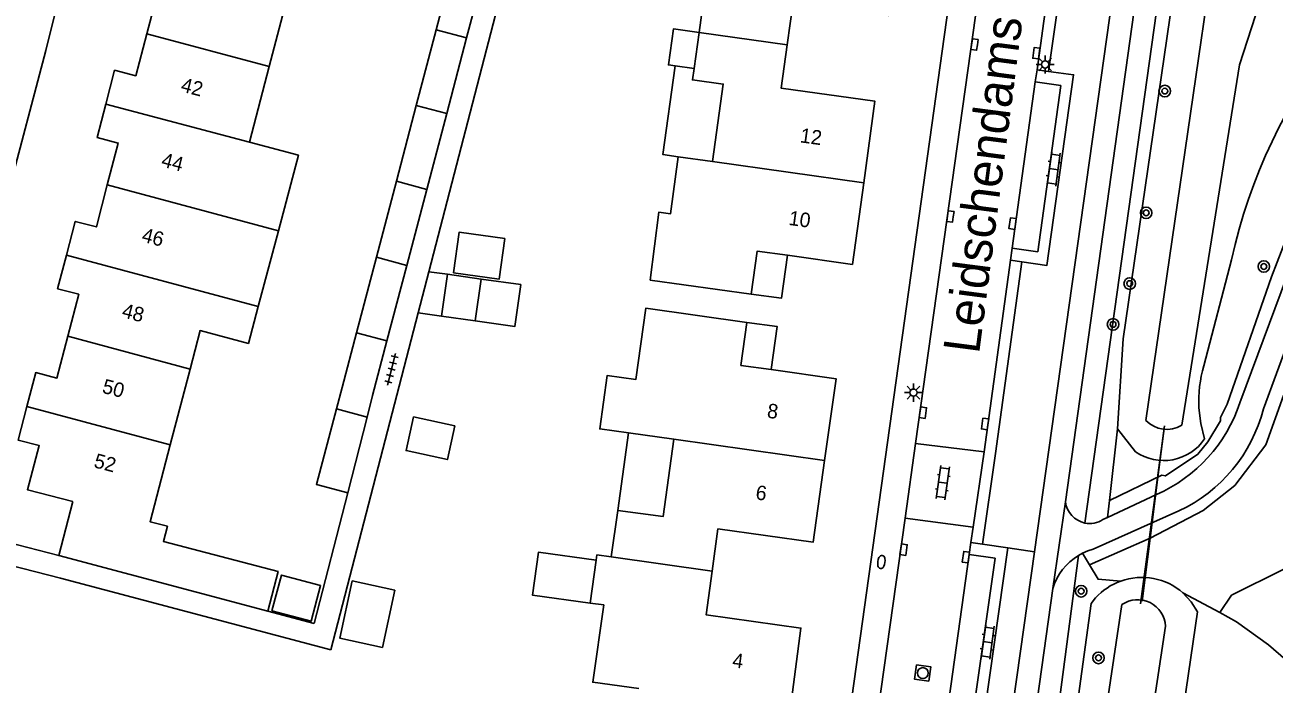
# Model space of a CAD drawing. Extents: x 128000 to 131008, y 398996 to 402500.
# Drawn here: x 128481.4 to 128567.7, y 400054.7 to 400100.2 of the extents above; entities that cross this region are included whole.
import ezdxf

# ---------------------------------------------------------------- set-up
doc = ezdxf.new("R2010")
doc.units = 0
for name, color, linetype in [('gg-afsc-erfafscheiding', 7, 'Continuous'), ('gg-afsc-muur', 7, 'Continuous'), ('gg-anno-huisnummerreeks BGT', 7, 'Continuous'), ('gg-anno-openbare ruimte label', 7, 'Continuous'), ('gg-bbg-gedigitaliseerde bebouwing', 7, 'Continuous'), ('gg-bbg-gedigitaliseerde bijgebouw', 7, 'Continuous'), ('gg-bbg-hoofdgebouw', 7, 'Continuous'), ('gg-bbg-luifel en loopbrug', 7, 'Continuous'), ('gg-bbg-onder overbouw', 7, 'Continuous'), ('gg-bbg-pand overbouw', 7, 'Continuous'), ('gg-bbg-tussenscheiding', 7, 'Continuous'), ('gg-knt-verharding', 7, 'Continuous'), ('gg-knt-verharding nz', 7, 'Continuous'), ('gg-kntw-bovenkant insteek waterloop', 7, 'Continuous'), ('gg-kntw-waterlijn', 7, 'Continuous'), ('gg-kwrk-duiker nz buis', 7, 'Continuous'), ('gt-grn-groengrens', 7, 'Continuous'), ('gt-grn-weggrens', 7, 'Continuous'), ('gt-symb-boom', 7, 'Continuous'), ('gt-symb-brandkraan', 7, 'Continuous'), ('gt-symb-klinker verharding', 7, 'Continuous'), ('gt-symb-kolk', 7, 'Continuous'), ('gt-symb-lichtmast', 7, 'Continuous'), ('gt-symb-rioolschacht', 7, 'Continuous'), ('gt-symb-tegel verharding', 7, 'Continuous')]:
    doc.layers.add(name, color=color, linetype=linetype)

# ---------------------------------------------------------------- blocks, each defined once
blk = doc.blocks.new('gt0-BOOM')
at = {"layer": 'gt-symb-boom'}
for radius in [0.4, 0.2]:
    blk.add_circle((0, 0), radius, dxfattribs=at)
blk = doc.blocks.new('gt0-RS')
at = {"layer": 'gt-symb-rioolschacht'}
blk.add_lwpolyline([(-0.5, -0.5), (0.5, -0.5), (0.5, 0.5), (-0.5, 0.5)], close=True, dxfattribs=at)
blk.add_circle((0, 0), 0.375, dxfattribs=at)
blk = doc.blocks.new('gt0-KL1')
at = {"layer": 'gt-symb-klinker verharding'}
for p, q in [((-1.15, 0.3), (1.15, 0.3)), ((-1, -0.3), (-1, 0.3)), ((-0.5, 0.3), (-0.5, 0.45)), ((0, -0.3), (0, 0.3)), ((0.5, 0.3), (0.5, 0.45)), ((1, -0.3), (1, 0.3)), ((-1.15, -0.3), (1.15, -0.3)), ((-0.5, -0.45), (-0.5, -0.3)), ((0.5, -0.45), (0.5, -0.3))]:
    blk.add_line(p, q, dxfattribs=at)
blk = doc.blocks.new('gt0-KOLK')
at = {"layer": 'gt-symb-kolk'}
blk.add_lwpolyline([(0, 0), (0.375, 0), (0.375, 0.4), (-0.375, 0.4), (-0.375, 0), (0, 0)], dxfattribs=at)
blk = doc.blocks.new('gt0-LMAST')
at = {"layer": 'gt-symb-lichtmast'}
for p, q in [((-0.182, 0.173), (-0.447, 0.438)), ((-0.005, 0.246), (-0.005, 0.621)), ((0.172, 0.173), (0.437, 0.438)), ((-0.255, -0.004), (-0.63, -0.004)), ((-0.182, -0.181), (-0.447, -0.446)), ((-0.005, -0.254), (-0.005, -0.629)), ((0.437, -0.446), (0.172, -0.181)), ((0.245, -0.004), (0.62, -0.004))]:
    blk.add_line(p, q, dxfattribs=at)
blk.add_circle((-0.005, -0.004), 0.25, dxfattribs=at)
blk = doc.blocks.new('gt0-BR')
at = {"layer": 'gt-symb-brandkraan'}
for centre, radius, start, end in [((-0.244, 0), 0.206, 107.56694, 252.43307), ((0.599, -2.664), 3, 106.89205, 107.56694), ((0, -0.691), 0.938, 73.10799, 106.89205), ((-0.599, -2.664), 3, 72.43309, 73.10799), ((0.244, 0), 0.206, 287.56695, 72.43309), ((0.599, 2.664), 3, 252.43307, 253.10797), ((0, 0.691), 0.938, 253.10797, 286.89206), ((-0.599, 2.664), 3, 286.89206, 287.56695)]:
    blk.add_arc(centre, radius, start, end, dxfattribs=at)
blk = doc.blocks.new('gt0-TEG1')
at = {"layer": 'gt-symb-tegel verharding'}
for p, q in [((-1.125, 0), (1.125, 0)), ((-0.9, -0.25), (-0.9, 0.25)), ((-0.45, -0.25), (-0.45, 0.25)), ((0, -0.25), (0, 0.25)), ((0.45, -0.25), (0.45, 0.25)), ((0.9, -0.25), (0.9, 0.25))]:
    blk.add_line(p, q, dxfattribs=at)

msp = doc.modelspace()

# ---------------------------------------------------------------- linework, layer by layer
at = {"layer": 'gg-afsc-erfafscheiding'}
for p, q in [((128519.157, 400121.159), (128509.313, 400083.192)), ((128508.577, 400080.351), (128502.538, 400057.059)), ((128501.384, 400058.888), (128503.707, 400067.922)), ((128483.734, 400063.586), (128473.558, 400066.223)), ((128483.855, 400062.017), (128473.294, 400064.748))]:
    msp.add_line(p, q, dxfattribs=at)
at = {"layer": 'gg-afsc-muur'}
for p, q in [((128483.855, 400062.017), (128502.538, 400057.059)), ((128501.384, 400058.888), (128498.181, 400059.742))]:
    msp.add_line(p, q, dxfattribs=at)
at = {"layer": 'gg-bbg-gedigitaliseerde bebouwing'}
for p, q in [((128499.652, 400102.61), (128498.284, 400097.379)), ((128498.284, 400097.379), (128496.913, 400092.139)), ((128528.911, 400090.804), (128526.543, 400091.134)), ((128498.912, 400086.013), (128497.523, 400080.789)), ((128492.81, 400076.454), (128491.442, 400071.223)), ((128526.229, 400071.615), (128523.099, 400072.049)), ((128521.905, 400063.48), (128522.358, 400066.7)), ((128520.447, 400060.3), (128520.867, 400063.256)), ((128521.393, 400060.166), (128520.447, 400060.3))]:
    msp.add_line(p, q, dxfattribs=at)
for points in [[(128527.978, 400099.725), (128528.432, 400102.982), (128530.564, 400102.683), (128531.316, 400108.045)], [(128528.911, 400090.804), (128529.649, 400096.153), (128527.521, 400096.447), (128527.631, 400097.236)], [(128498.912, 400086.013), (128500.301, 400091.238), (128496.913, 400092.139)], [(128524.592, 400082.612), (128525.188, 400087.293), (128526.01, 400087.192), (128526.543, 400091.134)], [(128497.523, 400080.789), (128496.844, 400078.233), (128493.508, 400079.12), (128492.81, 400076.454)], [(128523.099, 400072.049), (128521.119, 400072.323), (128521.629, 400076.008), (128523.61, 400075.734), (128524.301, 400080.667), (128531.287, 400079.689)], [(128522.358, 400066.7), (128525.488, 400066.266), (128526.229, 400071.615)], [(128491.442, 400071.223), (128490.053, 400065.915), (128491.25, 400065.602), (128490.976, 400064.552), (128498.897, 400062.485), (128498.181, 400059.742)], [(128520.867, 400063.256), (128520.918, 400063.618), (128521.905, 400063.48)], [(128521.393, 400060.166), (128520.639, 400054.83), (128523.808, 400054.382)]]:
    msp.add_lwpolyline(points, dxfattribs=at)
at = {"layer": 'gg-bbg-gedigitaliseerde bijgebouw'}
for p, q in [((128509.82, 400099.913), (128511.193, 400105.138)), ((128513.291, 400104.581), (128511.919, 400099.357)), ((128508.444, 400094.677), (128509.82, 400099.913)), ((128511.919, 400099.357), (128510.542, 400094.119)), ((128526.333, 400097.417), (128527.631, 400097.236)), ((128507.068, 400089.44), (128508.444, 400094.677)), ((128510.542, 400094.119), (128509.166, 400088.882)), ((128505.689, 400084.191), (128507.068, 400089.44)), ((128509.166, 400088.882), (128507.785, 400083.628)), ((128504.317, 400078.969), (128505.689, 400084.191)), ((128507.785, 400083.628), (128506.413, 400078.408)), ((128510.195, 400080.124), (128510.6, 400083.012)), ((128510.6, 400083.012), (128512.92, 400082.686)), ((128512.92, 400082.686), (128512.515, 400079.799)), ((128512.515, 400079.799), (128510.195, 400080.124)), ((128503.325, 400075.194), (128504.317, 400078.969)), ((128506.413, 400078.408), (128505.424, 400074.643)), ((128503.325, 400075.194), (128502.932, 400073.716)), ((128505.041, 400073.145), (128505.424, 400074.643)), ((128503.707, 400067.922), (128505.041, 400073.145)), ((128506.962, 400061.185), (128506.099, 400057.228))]:
    msp.add_line(p, q, dxfattribs=at)
for points in [[(128527.978, 400099.725), (128526.211, 400099.971), (128525.864, 400097.483), (128526.333, 400097.417)], [(128514.553, 400085.489), (128511.413, 400085.929), (128511.019, 400083.115), (128514.158, 400082.675), (128514.553, 400085.489)], [(128502.932, 400073.716), (128501.545, 400068.497), (128503.707, 400067.922)], [(128508.249, 400073.161), (128507.741, 400070.833), (128510.59, 400070.211), (128511.098, 400072.54), (128508.249, 400073.161)], [(128498.467, 400059.759), (128501.172, 400059.038), (128501.831, 400061.512), (128499.127, 400062.233), (128498.467, 400059.759)], [(128506.962, 400061.185), (128504.023, 400061.826), (128503.16, 400057.869), (128506.099, 400057.228)]]:
    msp.add_lwpolyline(points, dxfattribs=at)
at = {"layer": 'gg-bbg-hoofdgebouw'}
for p, q in [((128531.585, 400081.645), (128524.592, 400082.612)), ((128483.734, 400063.586), (128484.704, 400067.314)), ((128498.181, 400059.742), (128483.734, 400063.586))]:
    msp.add_line(p, q, dxfattribs=at)
for points in [[(128541.791, 400106.558), (128541.045, 400100.89), (128534.469, 400101.813), (128534.062, 400098.862)], [(128489.73, 400105.241), (128489.12, 400102.911), (128490.58, 400102.531), (128489.82, 400099.631)], [(128489.82, 400099.631), (128489.06, 400096.731), (128487.6, 400097.111), (128486.992, 400094.776)], [(128534.062, 400098.862), (128533.65, 400095.877), (128540.13, 400094.967), (128539.353, 400089.32)], [(128486.992, 400094.776), (128486.39, 400092.461), (128487.85, 400092.081), (128487.096, 400089.188)], [(128487.096, 400089.188), (128486.34, 400086.291), (128484.88, 400086.671), (128484.27, 400084.339)], [(128539.353, 400089.32), (128538.578, 400083.693), (128534.083, 400084.324)], [(128484.27, 400084.339), (128483.66, 400082.011), (128485.12, 400081.631), (128484.365, 400078.738)], [(128484.365, 400078.738), (128483.61, 400075.841), (128482.15, 400076.221), (128481.539, 400073.888)], [(128532.967, 400076.424), (128537.445, 400075.795), (128536.653, 400070.154)], [(128481.539, 400073.888), (128480.93, 400071.561), (128482.39, 400071.181), (128481.58, 400068.121), (128484.704, 400067.314)], [(128536.653, 400070.154), (128535.858, 400064.496), (128529.282, 400065.419), (128528.878, 400062.49)], [(128528.878, 400062.49), (128528.463, 400059.483), (128535.017, 400058.563), (128534.277, 400052.906)]]:
    msp.add_lwpolyline(points, dxfattribs=at)
at = {"layer": 'gg-bbg-luifel en loopbrug'}
for p, q in [((128509.313, 400083.192), (128508.577, 400080.351)), ((128510.6, 400083.012), (128509.313, 400083.192)), ((128510.195, 400080.124), (128508.577, 400080.351)), ((128522.358, 400066.7), (128523.099, 400072.049))]:
    msp.add_line(p, q, dxfattribs=at)
for points in [[(128526.543, 400091.134), (128525.478, 400091.283), (128526.333, 400097.417)], [(128512.92, 400082.686), (128515.657, 400082.303), (128515.252, 400079.415), (128512.515, 400079.799)], [(128520.447, 400060.3), (128516.469, 400060.851), (128516.879, 400063.809), (128520.867, 400063.256)]]:
    msp.add_lwpolyline(points, dxfattribs=at)
at = {"layer": 'gg-bbg-onder overbouw'}
for points in [[(128534.083, 400084.324), (128532.002, 400084.616), (128531.585, 400081.645)], [(128531.287, 400079.689), (128530.869, 400076.718), (128532.967, 400076.424)]]:
    msp.add_lwpolyline(points, dxfattribs=at)
at = {"layer": 'gg-bbg-pand overbouw'}
for points in [[(128534.083, 400084.324), (128533.672, 400081.356), (128531.585, 400081.645)], [(128532.967, 400076.424), (128533.383, 400079.396), (128531.287, 400079.689)]]:
    msp.add_lwpolyline(points, dxfattribs=at)
at = {"layer": 'gg-bbg-tussenscheiding'}
for p, q in [((128489.82, 400099.631), (128498.284, 400097.379)), ((128511.919, 400099.357), (128509.82, 400099.913)), ((128527.631, 400097.236), (128527.978, 400099.725)), ((128527.978, 400099.725), (128534.062, 400098.862)), ((128486.992, 400094.776), (128496.913, 400092.139)), ((128508.444, 400094.677), (128510.542, 400094.119)), ((128528.911, 400090.804), (128539.353, 400089.32)), ((128487.096, 400089.188), (128498.912, 400086.013)), ((128509.166, 400088.882), (128507.068, 400089.44)), ((128484.27, 400084.339), (128497.523, 400080.789)), ((128507.785, 400083.628), (128505.689, 400084.191)), ((128484.365, 400078.738), (128492.81, 400076.454)), ((128506.413, 400078.408), (128504.317, 400078.969)), ((128481.539, 400073.888), (128491.442, 400071.223)), ((128502.932, 400073.716), (128505.041, 400073.145)), ((128526.229, 400071.615), (128536.653, 400070.154)), ((128521.905, 400063.48), (128528.878, 400062.49))]:
    msp.add_line(p, q, dxfattribs=at)
at = {"layer": 'gg-knt-verharding'}
for p, q in [((128542.943, 400071.324), (128549.428, 400117.554)), ((128551.15, 400063.847), (128558.208, 400114.043)), ((128551.328, 400097.143), (128553.797, 400114.659)), ((128551.328, 400097.143), (128551.211, 400096.311)), ((128551.328, 400097.143), (128552.121, 400097.035)), ((128551.211, 400096.311), (128552.974, 400096.063)), ((128552.974, 400096.063), (128551.396, 400084.564)), ((128549.491, 400083.983), (128549.608, 400084.815)), ((128549.608, 400084.815), (128551.396, 400084.564)), ((128549.491, 400083.983), (128547.677, 400070.734)), ((128550.283, 400083.871), (128549.491, 400083.983)), ((128565.344, 400074.139), (128568.999, 400083.955)), ((128570.536, 400083.443), (128566.972, 400073.714)), ((128542.22, 400066.172), (128542.943, 400071.324)), ((128542.943, 400071.324), (128547.677, 400070.734)), ((128547.677, 400070.734), (128546.914, 400065.532)), ((128556.204, 400066.215), (128559.579, 400067.802)), ((128534.096, 400008.253), (128542.22, 400066.172)), ((128546.914, 400065.532), (128542.22, 400066.172)), ((128546.914, 400065.532), (128546.759, 400064.473)), ((128555.884, 400066.064), (128556.204, 400066.215)), ((128546.759, 400064.473), (128546.642, 400063.641)), ((128546.759, 400064.473), (128547.551, 400064.359)), ((128547.551, 400064.359), (128549.318, 400064.105)), ((128546.642, 400063.641), (128548.439, 400063.388)), ((128548.439, 400063.388), (128546.804, 400051.876)), ((128554.475, 400063.744), (128554.199, 400063.593))]:
    msp.add_line(p, q, dxfattribs=at)
for points in [[(128569.956, 400186.203), (128566.682, 400163.144), (128563.156, 400138.158), (128559.738, 400113.486), (128553.286, 400067.29)], [(128473.558, 400066.223), (128476.928, 400077.335), (128480.21, 400088.441), (128482.847, 400098.48), (128486.472, 400113.091), (128488.709, 400122.873), (128489.747, 400127.775)], [(128547.104, 400115.102), (128536.509, 400039.243), (128531.926, 400006.736), (128520.799, 399998.934)], [(128552.121, 400097.035), (128553.849, 400096.798), (128552.016, 400083.625), (128550.283, 400083.871)], [(128561.125, 400066.663), (128555.199, 400064.02), (128554.829, 400063.899), (128554.475, 400063.744)], [(128540.727, 399988.755), (128544.187, 400014.156), (128547.726, 400039.493), (128551.15, 400063.847)], [(128549.318, 400064.105), (128547.435, 400050.925), (128545.709, 400051.177)], [(128552.416, 400061.306), (128548.897, 400036.098), (128545.369, 400011.108), (128542.29, 399988.541)]]:
    msp.add_lwpolyline(points, dxfattribs=at)
for centre, radius, start, end in [((128555.405, 400077.39), 10.457, 293.52499, 341.88715), ((128556.597, 400076.367), 10.708, 295.01156, 345.6544), ((128554.967, 400067.488), 1.693, 186.72227, 258.88815), ((128554.969, 400067.487), 1.692, 258.83234, 302.75744), ((128556.261, 400060.147), 4.015, 120.89195, 163.22638)]:
    msp.add_arc(centre, radius, start, end, dxfattribs=at)
at = {"layer": 'gg-knt-verharding nz'}
for p, q in [((128549.608, 400084.815), (128551.211, 400096.311)), ((128545.031, 400052.125), (128546.642, 400063.641))]:
    msp.add_line(p, q, dxfattribs=at)
at = {"layer": 'gg-kntw-bovenkant insteek waterloop'}
for p, q in [((128564.761, 400084), (128562.852, 400076.698)), ((128558.14, 400070.744), (128556.895, 400072.342))]:
    msp.add_line(p, q, dxfattribs=at)
for points in [[(128556.895, 400072.342), (128557.286, 400078.542), (128564.279, 400126.727), (128571.914, 400179.746)], [(128562.518, 400073.794), (128562.645, 400072.707), (128562.906, 400071.645)], [(128555.371, 400060.646), (128555.071, 400060.275), (128549.477, 400019.473), (128547.111, 400000)], [(128553.675, 399999.709), (128562.426, 400059.686), (128561.982, 400060.392), (128561.411, 400060.999)]]:
    msp.add_lwpolyline(points, dxfattribs=at)
for centre, radius, start, end in [((128602.003, 400075.811), 38.131, 115.77936, 167.59812), ((128571.265, 400074.259), 8.759, 163.83365, 183.0444), ((128560.079, 400073.542), 3.404, 235.27471, 326.13585), ((128558.571, 400057.756), 4.311, 48.78897, 109.80286), ((128558.576, 400057.746), 4.322, 109.82548, 137.85825)]:
    msp.add_arc(centre, radius, start, end, dxfattribs=at)
at = {"layer": 'gg-kntw-waterlijn'}
msp.add_line((128560.202, 400058.693), (128551.347, 400000), dxfattribs=at)
for points in [[(128573.82, 400179.518), (128566.642, 400126.606), (128558.854, 400072.919)], [(128561.329, 400072.583), (128565.31, 400097.481), (128567.513, 400104.254)], [(128549.071, 400000), (128551.496, 400018.838), (128555.293, 400047.535), (128557.187, 400060.186)]]:
    msp.add_lwpolyline(points, dxfattribs=at)
for centre, radius, start, end in [((128560.3, 400074.285), 1.989, 223.36757, 301.17028), ((128558.281, 400058.605), 1.923, 2.63747, 124.67415)]:
    msp.add_arc(centre, radius, start, end, dxfattribs=at)
at = {"layer": 'gg-kwrk-duiker nz buis'}
for p, q in [((128558.484, 400060.247), (128560.133, 400072.535)), ((128560.133, 400072.535), (128559.68, 400068.997)), ((128559.68, 400068.997), (128559.139, 400064.774)), ((128559.139, 400064.774), (128558.583, 400060.435))]:
    msp.add_line(p, q, dxfattribs=at)
at = {"layer": 'gt-grn-groengrens'}
for p, q in [((128571.564, 400186.83), (128554.641, 400065.827)), ((128552.121, 400097.035), (128554.589, 400114.548)), ((128556.895, 400072.342), (128556.337, 400067.391)), ((128556.337, 400067.391), (128556.204, 400066.215)), ((128549.318, 400064.105), (128551.15, 400063.847)), ((128554.199, 400063.593), (128544.528, 399990.46)), ((128554.949, 400062.942), (128554.475, 400063.744)), ((128563.97, 400059.638), (128561.411, 400060.999))]:
    msp.add_line(p, q, dxfattribs=at)
for points in [[(128556.337, 400067.391), (128559.957, 400069.13), (128560.199, 400069.084), (128562.444, 400070.58), (128563.137, 400071.44), (128563.996, 400072.88), (128563.996, 400073.111), (128564.468, 400074.029), (128567.534, 400082.826), (128569.889, 400088.928)], [(128550.283, 400083.871), (128548.47, 400070.625), (128547.551, 400064.359)], [(128554.949, 400062.942), (128559.139, 400064.774), (128562.816, 400066.681), (128564.995, 400068.424), (128567.14, 400071.24), (128568.347, 400074.626)], [(128578.311, 400070.442), (128573.792, 400066.659), (128568.377, 400062.639), (128564.775, 400060.837), (128563.97, 400059.638)], [(128557.11, 400061.812), (128555.542, 400061.938), (128554.949, 400062.942)], [(128570.215, 400054.891), (128567.315, 400057.408), (128565.121, 400059.005), (128563.97, 400059.638)]]:
    msp.add_lwpolyline(points, dxfattribs=at)
at = {"layer": 'gt-grn-weggrens'}
msp.add_line((128553.286, 400067.29), (128552.416, 400061.306), dxfattribs=at)

# ---------------------------------------------------------------- block references
at = {"layer": 'gt-symb-boom'}
for p in [(128560.155, 400095.671), (128558.869, 400087.258), (128566.997, 400083.549), (128557.73, 400082.369), (128556.58, 400079.554), (128554.378, 400061.114), (128555.578, 400056.508)]:
    msp.add_blockref('gt0-BOOM', p, dxfattribs=at)
at = {"layer": 'gt-symb-brandkraan', "rotation": 82.06444962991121}
msp.add_blockref('gt0-BR', (128540.577, 400063.139), dxfattribs=at)
at = {"layer": 'gt-symb-klinker verharding'}
for p, rotation in [((128552.482, 400090.272), 82.07235538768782), ((128544.821, 400068.616), -97.99231392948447), ((128547.919, 400057.591), 82.06444963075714)]:
    msp.add_blockref('gt0-KL1', p, dxfattribs=dict(at, rotation=rotation))
at = {"layer": 'gt-symb-kolk'}
for p, rotation in [((128547.209, 400098.861), 82.00768607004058), ((128551.48, 400098.26), 82.00768607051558), ((128545.541, 400086.975), 82.00768606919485), ((128549.84, 400086.484), 82.00768607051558), ((128543.642, 400073.425), 82.00768607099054), ((128547.939, 400072.644), 82.00768606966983), ((128542.306, 400063.956), 82.00768607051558), ((128546.613, 400063.443), 82.00768606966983)]:
    msp.add_blockref('gt0-KOLK', p, dxfattribs=dict(at, rotation=rotation))
at = {"layer": 'gt-symb-lichtmast'}
for p in [(128551.895, 400097.516), (128542.795, 400074.839)]:
    msp.add_blockref('gt0-LMAST', p, dxfattribs=at)
at = {"layer": 'gt-symb-rioolschacht', "rotation": 82.06444962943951}
msp.add_blockref('gt0-RS', (128543.439, 400055.459), dxfattribs=at)
at = {"layer": 'gt-symb-tegel verharding', "rotation": 76.1722049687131}
msp.add_blockref('gt0-TEG1', (128506.732, 400076.455), dxfattribs=at)

# ---------------------------------------------------------------- texts
at = {"layer": 'gg-anno-huisnummerreeks BGT'}
for s, rotation, p in [('42', 345.3, (128492.111, 400095.662)), ('12', 352.2, (128534.918, 400092.132)), ('44', 345.4, (128490.762, 400090.473)), ('10', 352.2, (128534.133, 400086.428)), ('46', 345.4, (128489.409, 400085.287)), ('48', 345.4, (128488.042, 400080.062)), ('50', 345.4, (128486.679, 400074.837)), ('8', 352, (128532.636, 400073.112)), ('52', 345.3, (128486.102, 400069.69)), ('6', 352, (128531.843, 400067.464)), ('4', 352.5, (128530.238, 400055.867))]:
    msp.add_text(s, height=1, rotation=rotation, dxfattribs=at).set_placement(p)
at = {"layer": 'gg-anno-openbare ruimte label'}
msp.add_text('Leidschendamstraat', height=2.5, rotation=82.6, dxfattribs=at).set_placement((128547.323, 400077.461))

doc.saveas('drawing.dxf')
